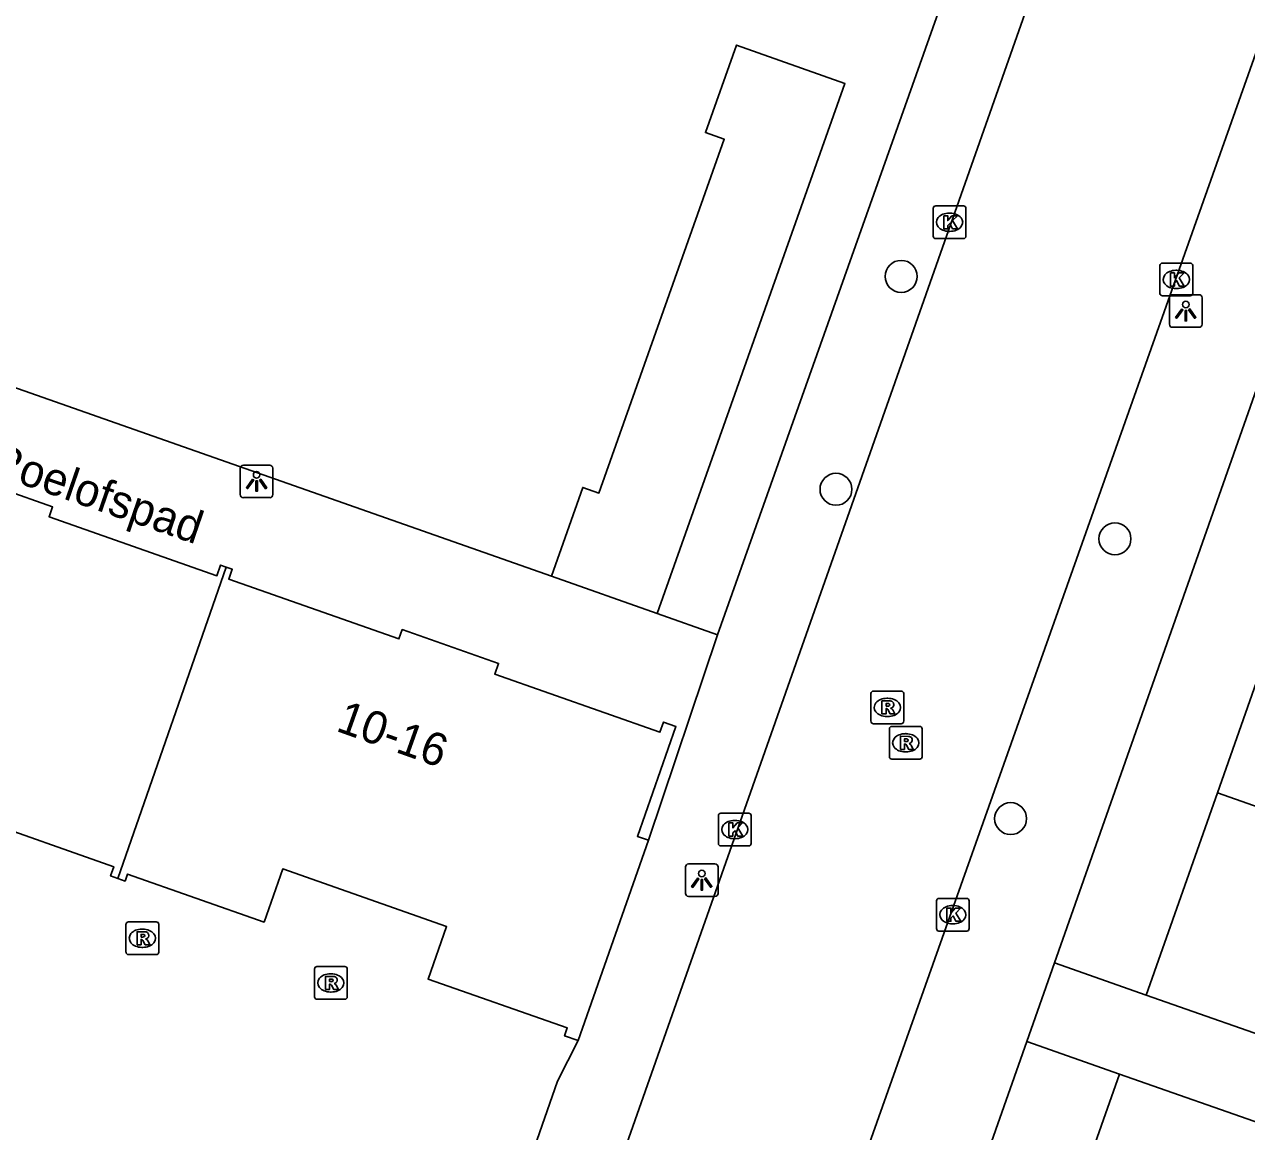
# Model space of a CAD drawing. Extents: x 163268 to 164360, y 381529 to 382285.
# Drawn here: x 163810.76 to 163848.14, y 381929.49 to 381963.35 of the extents above; entities that cross this region are included whole.
import ezdxf

# ---------------------------------------------------------------- set-up
doc = ezdxf.new("R2010")
doc.units = 0
for name, color, linetype in [('IMGEO_Boom', 7, 'Continuous'), ('IMGEO_Kolk', 7, 'Continuous'), ('IMGEO_Lichtpunt', 7, 'Continuous'), ('IMGEO_Openbare_ruimte_label', 7, 'Continuous'), ('IMGEO_Pand', 7, 'Continuous'), ('IMGEO_Pand_nummerreeks', 7, 'Continuous'), ('IMGEO_Rijbaan_lokaal_open', 7, 'Continuous'), ('IMGEO_Rioolput', 7, 'Continuous'), ('IMGEO_Voetpad_open', 7, 'Continuous')]:
    doc.layers.add(name, color=color, linetype=linetype)

msp = doc.modelspace()

# ---------------------------------------------------------------- linework, layer by layer
at = {"layer": 'IMGEO_Boom'}
for centre in [(163837.573, 381955.646), (163835.579, 381949.135), (163844.112, 381947.62), (163840.921, 381939.062)]:
    msp.add_circle(centre, 0.489, dxfattribs=at)
at = {"layer": 'IMGEO_Kolk'}
for p, q in [((163838.628, 381957.802), (163839.48, 381957.802)), ((163838.553, 381956.876), (163838.553, 381957.728)), ((163839.041, 381957.582), (163839.066, 381957.582)), ((163839.554, 381957.728), (163839.554, 381956.876)), ((163839.064, 381957.022), (163839.039, 381957.022)), ((163839.48, 381956.802), (163838.628, 381956.802)), ((163845.488, 381955.126), (163845.488, 381955.978)), ((163845.563, 381956.052), (163846.415, 381956.052)), ((163846.489, 381955.978), (163846.489, 381955.126)), ((163845.976, 381955.832), (163846.001, 381955.832)), ((163845.999, 381955.272), (163845.974, 381955.272)), ((163846.415, 381955.052), (163845.563, 381955.052)), ((163831.983, 381938.303), (163831.983, 381939.155)), ((163832.058, 381939.229), (163832.91, 381939.229)), ((163832.984, 381939.155), (163832.984, 381938.303)), ((163832.471, 381939.009), (163832.496, 381939.009)), ((163832.494, 381938.449), (163832.469, 381938.449)), ((163832.91, 381938.229), (163832.058, 381938.229)), ((163838.652, 381935.698), (163838.652, 381936.55)), ((163838.727, 381936.624), (163839.579, 381936.624)), ((163839.653, 381936.55), (163839.653, 381935.698)), ((163839.14, 381936.404), (163839.165, 381936.404)), ((163839.163, 381935.844), (163839.138, 381935.844)), ((163839.579, 381935.624), (163838.727, 381935.624))]:
    msp.add_line(p, q, dxfattribs=at)
for points in [[(163838.628, 381957.802), (163839.48, 381957.802)], [(163838.553, 381956.876), (163838.553, 381957.728)], [(163838.874, 381957.502), (163838.997, 381957.502), (163838.997, 381957.351), (163839.127, 381957.502), (163839.291, 381957.502), (163839.145, 381957.351), (163839.298, 381957.102), (163839.146, 381957.102), (163839.061, 381957.266), (163838.997, 381957.199), (163838.997, 381957.102), (163838.874, 381957.102), (163838.874, 381957.502)], [(163839.554, 381957.728), (163839.554, 381956.876)], [(163839.48, 381956.802), (163838.628, 381956.802)], [(163845.488, 381955.126), (163845.488, 381955.978)], [(163845.563, 381956.052), (163846.415, 381956.052)], [(163846.489, 381955.978), (163846.489, 381955.126)], [(163845.809, 381955.752), (163845.932, 381955.752), (163845.932, 381955.601), (163846.062, 381955.752), (163846.226, 381955.752), (163846.08, 381955.601), (163846.233, 381955.352), (163846.081, 381955.352), (163845.996, 381955.516), (163845.932, 381955.449), (163845.932, 381955.352), (163845.809, 381955.352), (163845.809, 381955.752)], [(163846.415, 381955.052), (163845.563, 381955.052)], [(163831.983, 381938.303), (163831.983, 381939.155)], [(163832.058, 381939.229), (163832.91, 381939.229)], [(163832.984, 381939.155), (163832.984, 381938.303)], [(163832.304, 381938.929), (163832.427, 381938.929), (163832.427, 381938.778), (163832.557, 381938.929), (163832.721, 381938.929), (163832.575, 381938.778), (163832.728, 381938.529), (163832.576, 381938.529), (163832.491, 381938.693), (163832.427, 381938.626), (163832.427, 381938.529), (163832.304, 381938.529), (163832.304, 381938.929)], [(163832.91, 381938.229), (163832.058, 381938.229)], [(163838.652, 381935.698), (163838.652, 381936.55)], [(163838.727, 381936.624), (163839.579, 381936.624)], [(163839.653, 381936.55), (163839.653, 381935.698)], [(163838.973, 381936.324), (163839.096, 381936.324), (163839.096, 381936.173), (163839.226, 381936.324), (163839.39, 381936.324), (163839.244, 381936.173), (163839.397, 381935.924), (163839.245, 381935.924), (163839.16, 381936.088), (163839.096, 381936.021), (163839.096, 381935.924), (163838.973, 381935.924), (163838.973, 381936.324)], [(163839.579, 381935.624), (163838.727, 381935.624)]]:
    msp.add_lwpolyline(points, dxfattribs=at)
for centre, start, end in [((163838.63, 381957.726), 91.552, 178.448), ((163838.63, 381957.726), 91.552, 178.448), ((163839.478, 381957.726), 1.552, 88.448), ((163839.478, 381957.726), 1.552, 88.448), ((163838.63, 381956.878), 181.552, 268.448), ((163838.63, 381956.878), 181.552, 268.448), ((163839.478, 381956.878), 271.552, 358.448), ((163839.478, 381956.878), 271.552, 358.448), ((163845.565, 381955.976), 91.552, 178.448), ((163845.565, 381955.976), 91.552, 178.448), ((163846.413, 381955.976), 1.552, 88.448), ((163846.413, 381955.976), 1.552, 88.448), ((163845.565, 381955.128), 181.552, 268.448), ((163845.565, 381955.128), 181.552, 268.448), ((163846.413, 381955.128), 271.552, 358.448), ((163846.413, 381955.128), 271.552, 358.448), ((163832.06, 381939.153), 91.552, 178.448), ((163832.06, 381939.153), 91.552, 178.448), ((163832.908, 381939.153), 1.552, 88.448), ((163832.908, 381939.153), 1.552, 88.448), ((163832.06, 381938.305), 181.552, 268.448), ((163832.06, 381938.305), 181.552, 268.448), ((163832.908, 381938.305), 271.552, 358.448), ((163832.908, 381938.305), 271.552, 358.448), ((163838.729, 381936.548), 91.552, 178.448), ((163838.729, 381936.548), 91.552, 178.448), ((163839.577, 381936.548), 1.552, 88.448), ((163839.577, 381936.548), 1.552, 88.448), ((163838.729, 381935.7), 181.552, 268.448), ((163838.729, 381935.7), 181.552, 268.448), ((163839.577, 381935.7), 271.552, 358.448), ((163839.577, 381935.7), 271.552, 358.448)]:
    msp.add_arc(centre, 0.0765, start, end, dxfattribs=at)
for centre, major_axis, ratio, start_param, end_param in [((163839.04, 381957.302), (-0.387, 0.002), 0.722429, 4.712389, 7.853982), ((163839.065, 381957.302), (-0.39, 0.002), 0.717154, 1.570796, 4.712389), ((163845.975, 381955.552), (-0.387, 0.002), 0.722429, 4.712389, 7.853982), ((163846, 381955.552), (-0.39, 0.002), 0.717154, 1.570796, 4.712389), ((163832.47, 381938.729), (-0.387, 0.002), 0.722429, 4.712389, 7.853982), ((163832.495, 381938.729), (-0.39, 0.002), 0.717154, 1.570796, 4.712389), ((163839.139, 381936.124), (-0.387, 0.002), 0.722429, 4.712389, 7.853982), ((163839.164, 381936.124), (-0.39, 0.002), 0.717154, 1.570796, 4.712389)]:
    msp.add_ellipse(centre, major_axis=major_axis, ratio=ratio, start_param=start_param, end_param=end_param, dxfattribs=at)
at = {"layer": 'IMGEO_Lichtpunt'}
for p, q in [((163845.778, 381954.99), (163845.778, 381954.183)), ((163845.778, 381954.99), (163845.778, 381954.183)), ((163846.68, 381955.085), (163845.872, 381955.085)), ((163846.68, 381955.085), (163845.872, 381955.085)), ((163846.774, 381954.183), (163846.774, 381954.99)), ((163846.774, 381954.183), (163846.774, 381954.99)), ((163845.872, 381954.089), (163846.68, 381954.089)), ((163845.872, 381954.089), (163846.68, 381954.089)), ((163817.359, 381949.78), (163817.359, 381948.973)), ((163817.359, 381949.78), (163817.359, 381948.973)), ((163818.261, 381949.875), (163817.453, 381949.875)), ((163818.261, 381949.875), (163817.453, 381949.875)), ((163818.355, 381948.973), (163818.355, 381949.78)), ((163818.355, 381948.973), (163818.355, 381949.78)), ((163817.453, 381948.879), (163818.261, 381948.879)), ((163817.453, 381948.879), (163818.261, 381948.879)), ((163830.975, 381937.584), (163830.975, 381936.777)), ((163830.975, 381937.584), (163830.975, 381936.777)), ((163831.877, 381937.679), (163831.069, 381937.679)), ((163831.877, 381937.679), (163831.069, 381937.679)), ((163831.971, 381936.777), (163831.971, 381937.584)), ((163831.971, 381936.777), (163831.971, 381937.584)), ((163831.069, 381936.683), (163831.877, 381936.683)), ((163831.069, 381936.683), (163831.877, 381936.683))]:
    msp.add_line(p, q, dxfattribs=at)
for points in [[(163846.152, 381954.654), (163846.191, 381954.626), (163846.003, 381954.364), (163845.965, 381954.391), (163846.152, 381954.654)], [(163846.254, 381954.606), (163846.301, 381954.606), (163846.301, 381954.284), (163846.254, 381954.284), (163846.254, 381954.606)], [(163846.364, 381954.626), (163846.402, 381954.653), (163846.589, 381954.391), (163846.55, 381954.363), (163846.364, 381954.626)], [(163817.733, 381949.444), (163817.772, 381949.416), (163817.584, 381949.154), (163817.546, 381949.181), (163817.733, 381949.444)], [(163817.835, 381949.396), (163817.882, 381949.396), (163817.882, 381949.074), (163817.835, 381949.074), (163817.835, 381949.396)], [(163817.945, 381949.416), (163817.983, 381949.443), (163818.17, 381949.181), (163818.131, 381949.153), (163817.945, 381949.416)], [(163831.349, 381937.248), (163831.388, 381937.22), (163831.2, 381936.958), (163831.162, 381936.985), (163831.349, 381937.248)], [(163831.451, 381937.2), (163831.498, 381937.2), (163831.498, 381936.878), (163831.451, 381936.878), (163831.451, 381937.2)], [(163831.561, 381937.22), (163831.599, 381937.247), (163831.786, 381936.985), (163831.747, 381936.957), (163831.561, 381937.22)]]:
    msp.add_lwpolyline(points, dxfattribs=at)
for centre in [(163846.277, 381954.788), (163817.858, 381949.578), (163831.474, 381937.382)]:
    msp.add_circle(centre, 0.0994, dxfattribs=at)
for centre, start, end in [((163845.872, 381954.99), 90, 180), ((163845.872, 381954.99), 90, 180), ((163846.68, 381954.99), 0, 90), ((163846.68, 381954.99), 0, 90), ((163845.872, 381954.183), 180, 270), ((163845.872, 381954.183), 180, 270), ((163846.68, 381954.183), 270, 0), ((163846.68, 381954.183), 270, 360), ((163817.453, 381949.78), 90, 180), ((163817.453, 381949.78), 90, 180), ((163818.261, 381949.78), 0, 90), ((163818.261, 381949.78), 0, 90), ((163817.453, 381948.973), 180, 270), ((163817.453, 381948.973), 180, 270), ((163818.261, 381948.973), 270, 0), ((163818.261, 381948.973), 270, 360), ((163831.069, 381937.584), 90, 180), ((163831.069, 381937.584), 90, 180), ((163831.877, 381937.584), 0, 90), ((163831.877, 381937.584), 0, 90), ((163831.069, 381936.777), 180, 270), ((163831.069, 381936.777), 180, 270), ((163831.877, 381936.777), 270, 0), ((163831.877, 381936.777), 270, 360)]:
    msp.add_arc(centre, 0.0946, start, end, dxfattribs=at)
at = {"layer": 'IMGEO_Pand'}
for points in [[(163826.874, 381946.478), (163827.835, 381949.192), (163828.328, 381949.018), (163832.162, 381959.838), (163831.584, 381960.042), (163832.533, 381962.721), (163835.853, 381961.544), (163830.109, 381945.332)], [(163801.654, 381948.349), (163802.004, 381948.226), (163803.21, 381951.656), (163803.625, 381951.51), (163803.49, 381951.125), (163808.504, 381949.363), (163808.606, 381949.654), (163811.616, 381948.596), (163811.511, 381948.296), (163816.643, 381946.492), (163816.757, 381946.815), (163816.929, 381946.755)], [(163816.929, 381946.755), (163813.612, 381937.232)], [(163816.929, 381946.755), (163817.111, 381946.691), (163817.005, 381946.389), (163822.211, 381944.559), (163822.311, 381944.845), (163825.261, 381943.808), (163825.144, 381943.477), (163830.195, 381941.702), (163830.305, 381942.017), (163830.685, 381941.884), (163829.503, 381938.52), (163829.844, 381938.4)], [(163830.109, 381945.332), (163826.874, 381946.478)], [(163849.358, 381945.86), (163847.244, 381939.852)], [(163799.514, 381942.258), (163799.918, 381942.116), (163800.015, 381942.39), (163804.255, 381940.9), (163804.785, 381942.408), (163809.76, 381940.659), (163809.211, 381939.097), (163813.49, 381937.593), (163813.391, 381937.31), (163813.612, 381937.232)], [(163847.244, 381939.852), (163845.067, 381933.668)], [(163847.244, 381939.852), (163855.1, 381937.086)], [(163829.844, 381938.4), (163827.691, 381932.273)], [(163813.612, 381937.232), (163813.834, 381937.154), (163813.908, 381937.365), (163818.085, 381935.897), (163818.656, 381937.523), (163823.667, 381935.762), (163823.102, 381934.156), (163827.36, 381932.66), (163827.276, 381932.419), (163827.691, 381932.273)], [(163845.067, 381933.668), (163849.784, 381932.008), (163852.924, 381930.903)], [(163844.249, 381931.251), (163842.093, 381925.124)], [(163852.053, 381928.504), (163848.966, 381929.591), (163844.249, 381931.251)]]:
    msp.add_lwpolyline(points, dxfattribs=at)
at = {"layer": 'IMGEO_Rijbaan_lokaal_open'}
for points in [[(163846.791, 381979.115), (163802.089, 381852.268)], [(163813.491, 381863.443), (163822.962, 381890.652), (163851.893, 381972.292), (163853.659, 381977.276)]]:
    msp.add_lwpolyline(points, dxfattribs=at)
at = {"layer": 'IMGEO_Rioolput'}
for p, q in [((163836.649, 381942.038), (163836.649, 381942.89)), ((163836.724, 381942.964), (163837.576, 381942.964)), ((163837.65, 381942.89), (163837.65, 381942.038)), ((163837.137, 381942.744), (163837.162, 381942.744)), ((163837.16, 381942.184), (163837.135, 381942.184)), ((163837.576, 381941.964), (163836.724, 381941.964)), ((163837.212, 381940.955), (163837.212, 381941.807)), ((163837.287, 381941.881), (163838.139, 381941.881)), ((163838.213, 381941.807), (163838.213, 381940.955)), ((163837.7, 381941.661), (163837.725, 381941.661)), ((163837.723, 381941.101), (163837.698, 381941.101)), ((163838.139, 381940.881), (163837.287, 381940.881)), ((163813.863, 381934.978), (163813.863, 381935.83)), ((163813.938, 381935.904), (163814.79, 381935.904)), ((163814.864, 381935.83), (163814.864, 381934.978)), ((163814.351, 381935.684), (163814.376, 381935.684)), ((163814.374, 381935.124), (163814.349, 381935.124)), ((163814.79, 381934.904), (163813.938, 381934.904)), ((163819.629, 381933.612), (163819.629, 381934.464)), ((163819.704, 381934.538), (163820.556, 381934.538)), ((163820.117, 381934.318), (163820.142, 381934.318)), ((163820.63, 381934.464), (163820.63, 381933.612)), ((163820.556, 381933.538), (163819.704, 381933.538)), ((163820.14, 381933.758), (163820.115, 381933.758))]:
    msp.add_line(p, q, dxfattribs=at)
for points in [[(163836.649, 381942.038), (163836.649, 381942.89)], [(163836.724, 381942.964), (163837.576, 381942.964)], [(163837.65, 381942.89), (163837.65, 381942.038)], [(163837.238, 381942.662), (163836.986, 381942.664), (163836.986, 381942.264)], [(163836.986, 381942.264), (163837.11, 381942.264), (163837.11, 381942.426), (163837.121, 381942.426)], [(163837.164, 381942.583), (163837.11, 381942.583), (163837.11, 381942.502)], [(163837.11, 381942.502), (163837.162, 381942.502)], [(163837.168, 381942.397), (163837.239, 381942.264), (163837.379, 381942.264), (163837.314, 381942.39)], [(163837.576, 381941.964), (163836.724, 381941.964)], [(163837.212, 381940.955), (163837.212, 381941.807)], [(163837.287, 381941.881), (163838.139, 381941.881)], [(163838.213, 381941.807), (163838.213, 381940.955)], [(163837.801, 381941.579), (163837.549, 381941.581), (163837.549, 381941.181)], [(163837.549, 381941.181), (163837.673, 381941.181), (163837.673, 381941.343), (163837.684, 381941.343)], [(163837.727, 381941.5), (163837.673, 381941.5), (163837.673, 381941.419)], [(163837.673, 381941.419), (163837.725, 381941.419)], [(163837.731, 381941.314), (163837.802, 381941.181), (163837.942, 381941.181), (163837.877, 381941.307)], [(163838.139, 381940.881), (163837.287, 381940.881)], [(163813.863, 381934.978), (163813.863, 381935.83)], [(163813.938, 381935.904), (163814.79, 381935.904)], [(163814.864, 381935.83), (163814.864, 381934.978)], [(163814.452, 381935.602), (163814.2, 381935.604), (163814.2, 381935.204)], [(163814.2, 381935.204), (163814.324, 381935.204), (163814.324, 381935.366), (163814.335, 381935.366)], [(163814.378, 381935.523), (163814.324, 381935.523), (163814.324, 381935.442)], [(163814.324, 381935.442), (163814.376, 381935.442)], [(163814.382, 381935.337), (163814.453, 381935.204), (163814.593, 381935.204), (163814.528, 381935.33)], [(163814.79, 381934.904), (163813.938, 381934.904)], [(163819.629, 381933.612), (163819.629, 381934.464)], [(163819.704, 381934.538), (163820.556, 381934.538)], [(163820.218, 381934.236), (163819.966, 381934.238), (163819.966, 381933.838)], [(163820.63, 381934.464), (163820.63, 381933.612)], [(163819.966, 381933.838), (163820.09, 381933.838), (163820.09, 381934), (163820.101, 381934)], [(163820.144, 381934.157), (163820.09, 381934.157), (163820.09, 381934.076)], [(163820.09, 381934.076), (163820.142, 381934.076)], [(163820.148, 381933.971), (163820.219, 381933.838), (163820.359, 381933.838), (163820.294, 381933.964)], [(163820.556, 381933.538), (163819.704, 381933.538)]]:
    msp.add_lwpolyline(points, dxfattribs=at)
for centre, radius, start, end in [((163836.726, 381942.888), 0.0765, 91.552, 178.448), ((163836.726, 381942.888), 0.0765, 91.552, 178.448), ((163837.574, 381942.888), 0.0765, 1.552, 88.448), ((163837.574, 381942.888), 0.0765, 1.552, 88.448), ((163837.12, 381942.373), 0.0533, 26.0293, 88.6989), ((163837.146, 381942.691), 0.19, 274.7715, 282.9687), ((163837.17, 381942.487), 0.0964, 77.0061, 93.1865), ((163837.184, 381942.544), 0.0378, 276.6634, 79.6772), ((163837.237, 381942.552), 0.109, 350.3612, 89.416), ((163837.235, 381942.552), 0.112, 277.5842, 350.9817), ((163837.219, 381942.337), 0.108, 29.5134, 73.7905), ((163836.726, 381942.04), 0.0765, 181.552, 268.448), ((163836.726, 381942.04), 0.0765, 181.552, 268.448), ((163837.289, 381941.805), 0.0765, 91.552, 178.448), ((163837.289, 381941.805), 0.0765, 91.552, 178.448), ((163837.574, 381942.04), 0.0765, 271.552, 358.448), ((163837.574, 381942.04), 0.0765, 271.552, 358.448), ((163838.137, 381941.805), 0.0765, 1.552, 88.448), ((163838.137, 381941.805), 0.0765, 1.552, 88.448), ((163837.683, 381941.29), 0.0533, 26.0293, 88.6989), ((163837.709, 381941.608), 0.19, 274.7715, 282.9687), ((163837.733, 381941.404), 0.0964, 77.0061, 93.1865), ((163837.747, 381941.461), 0.0378, 276.6634, 79.6772), ((163837.8, 381941.469), 0.109, 350.3612, 89.416), ((163837.798, 381941.469), 0.112, 277.5842, 350.9817), ((163837.782, 381941.254), 0.108, 29.5134, 73.7905), ((163837.289, 381940.957), 0.0765, 181.552, 268.448), ((163837.289, 381940.957), 0.0765, 181.552, 268.448), ((163838.137, 381940.957), 0.0765, 271.552, 358.448), ((163838.137, 381940.957), 0.0765, 271.552, 358.448), ((163813.94, 381935.828), 0.0765, 91.552, 178.448), ((163813.94, 381935.828), 0.0765, 91.552, 178.448), ((163814.788, 381935.828), 0.0765, 1.552, 88.448), ((163814.788, 381935.828), 0.0765, 1.552, 88.448), ((163814.334, 381935.313), 0.0533, 26.0293, 88.6989), ((163814.36, 381935.631), 0.19, 274.7715, 282.9687), ((163814.384, 381935.427), 0.0964, 77.0061, 93.1865), ((163814.398, 381935.484), 0.0378, 276.6634, 79.6772), ((163814.451, 381935.492), 0.109, 350.3612, 89.416), ((163814.449, 381935.492), 0.112, 277.5842, 350.9817), ((163814.433, 381935.277), 0.108, 29.5134, 73.7905), ((163813.94, 381934.98), 0.0765, 181.552, 268.448), ((163813.94, 381934.98), 0.0765, 181.552, 268.448), ((163814.788, 381934.98), 0.0765, 271.552, 358.448), ((163814.788, 381934.98), 0.0765, 271.552, 358.448), ((163819.706, 381934.462), 0.0765, 91.552, 178.448), ((163819.706, 381934.462), 0.0765, 91.552, 178.448), ((163820.217, 381934.126), 0.109, 350.3612, 89.416), ((163820.554, 381934.462), 0.0765, 1.552, 88.448), ((163820.554, 381934.462), 0.0765, 1.552, 88.448), ((163820.1, 381933.947), 0.0533, 26.0293, 88.6989), ((163820.126, 381934.265), 0.19, 274.7715, 282.9687), ((163820.15, 381934.061), 0.0964, 77.0061, 93.1865), ((163820.164, 381934.118), 0.0378, 276.6634, 79.6772), ((163820.215, 381934.126), 0.112, 277.5842, 350.9817), ((163820.199, 381933.911), 0.108, 29.5134, 73.7905), ((163819.706, 381933.614), 0.0765, 181.552, 268.448), ((163819.706, 381933.614), 0.0765, 181.552, 268.448), ((163820.554, 381933.614), 0.0765, 271.552, 358.448), ((163820.554, 381933.614), 0.0765, 271.552, 358.448)]:
    msp.add_arc(centre, radius, start, end, dxfattribs=at)
for centre, major_axis, ratio, start_param, end_param in [((163837.136, 381942.464), (-0.387, 0.002), 0.722429, 4.712389, 7.853982), ((163837.161, 381942.464), (-0.39, 0.002), 0.717154, 1.570796, 4.712389), ((163837.699, 381941.381), (-0.387, 0.002), 0.722429, 4.712389, 7.853982), ((163837.724, 381941.381), (-0.39, 0.002), 0.717154, 1.570796, 4.712389), ((163814.35, 381935.404), (-0.387, 0.002), 0.722429, 4.712389, 7.853982), ((163814.375, 381935.404), (-0.39, 0.002), 0.717154, 1.570796, 4.712389), ((163820.116, 381934.038), (-0.387, 0.002), 0.722429, 4.712389, 7.853982), ((163820.141, 381934.038), (-0.39, 0.002), 0.717154, 1.570796, 4.712389)]:
    msp.add_ellipse(centre, major_axis=major_axis, ratio=ratio, start_param=start_param, end_param=end_param, dxfattribs=at)
at = {"layer": 'IMGEO_Voetpad_open'}
for points in [[(163842.26, 381934.657), (163857.109, 381976.819)], [(163839.577, 381966.043), (163838.987, 381964.52), (163831.958, 381944.681)], [(163826.874, 381946.478), (163803.805, 381954.586)], [(163831.958, 381944.681), (163830.109, 381945.332)], [(163829.844, 381938.4), (163831.958, 381944.681)], [(163841.412, 381932.249), (163842.26, 381934.657)], [(163842.26, 381934.657), (163845.067, 381933.668)], [(163827.691, 381932.273), (163827.061, 381931.032), (163820.697, 381912.77)], [(163830.798, 381902.112), (163841.412, 381932.249)], [(163841.412, 381932.249), (163844.249, 381931.251)]]:
    msp.add_lwpolyline(points, dxfattribs=at)

# ---------------------------------------------------------------- texts
at = {"layer": 'IMGEO_Openbare_ruimte_label'}
msp.add_text('Roelofspad', height=1, rotation=340.9669, dxfattribs=at).set_placement((163809.6, 381949.655))
at = {"layer": 'IMGEO_Pand_nummerreeks'}
msp.add_text('10-16', height=1, rotation=340.4457, dxfattribs=at).set_placement((163820.251, 381941.755))

doc.saveas('drawing.dxf')
